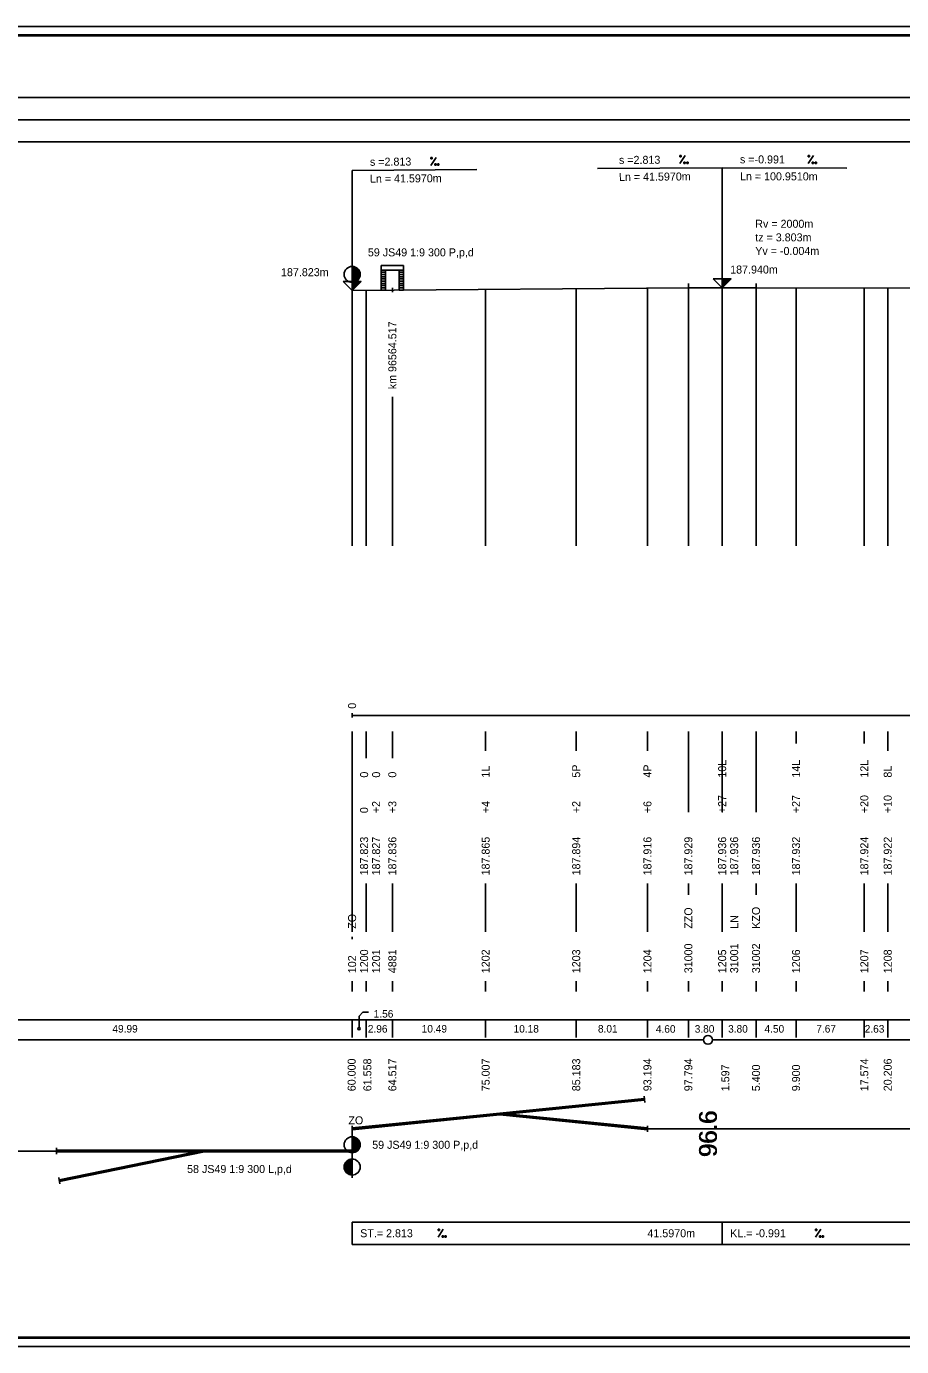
# Model space of a CAD drawing. Extents: x 0 to 10087, y -805 to 297.
# Drawn here: x 426.8 to 623.5, y 0 to 297 of the extents above; entities that cross this region are included whole.
import ezdxf

# ---------------------------------------------------------------- set-up
doc = ezdxf.new("R2010")
doc.units = 0
for name, color, linetype in [('CARA_S_OBJEKTY', 7, 'Continuous'), ('CARKY_HODNOT', 7, 'Continuous'), ('KRIV1_CARA', 7, 'Continuous'), ('KRIV1_TEXT', 7, 'Continuous'), ('NIVELETA_CARA', 7, 'Continuous'), ('NIVELETA_TEXT', 7, 'Continuous'), ('OBJEKTY_TEXT', 7, 'Continuous'), ('OBJEKTY_TVAR', 7, 'Continuous'), ('PREV_CARA', 7, 'Continuous'), ('PREV_TEXT', 7, 'Continuous'), ('RAM', 7, 'Continuous'), ('REZERVA', 7, 'Continuous'), ('STAN_CARA', 7, 'Continuous'), ('STAN_PAS', 7, 'Continuous'), ('STAN_TEXT', 7, 'Continuous'), ('TEXT', 7, 'Continuous'), ('TXT_C_BODU', 7, 'Continuous')]:
    doc.layers.add(name, color=color, linetype=linetype)

msp = doc.modelspace()

# ---------------------------------------------------------------- linework, layer by layer
at = {"layer": 'CARKY_HODNOT'}
for p, q in [((500, 180.14), (500, 237.61)), ((503.12, 180.14), (503.12, 237.64)), ((530.01, 180.14), (530.01, 237.83)), ((550.37, 180.14), (550.37, 237.97)), ((566.39, 180.14), (566.39, 238.08)), ((575.59, 180.14), (575.59, 238.15)), ((583.19, 180.14), (583.19, 238.18)), ((583.19, 180.14), (583.19, 238.18)), ((590.8, 180.14), (590.8, 238.18)), ((599.8, 180.14), (599.8, 238.16)), ((615.15, 180.14), (615.15, 238.12)), ((620.41, 180.14), (620.41, 238.11)), ((509.03, 180.14), (509.03, 213.68)), ((499.98, 126.2), (499.98, 138.35)), ((500, 132.35), (500, 138.35)), ((503.12, 132.35), (503.12, 138.35)), ((509.03, 132.35), (509.03, 138.35)), ((530.01, 134), (530.01, 138.35)), ((550.37, 134), (550.37, 138.35)), ((566.39, 134), (566.39, 138.35)), ((575.59, 126.2), (575.59, 138.35)), ((583.19, 135.65), (583.19, 138.35)), ((583.19, 126.2), (583.19, 138.35)), ((590.8, 126.2), (590.8, 138.35)), ((599.8, 135.65), (599.8, 138.35)), ((615.15, 135.65), (615.15, 138.35)), ((620.41, 134), (620.41, 138.35)), ((499.98, 118.2), (499.98, 126.2)), ((500, 124.35), (500, 126.2)), ((575.59, 120.25), (575.59, 126.2)), ((583.19, 120.25), (583.19, 126.2)), ((590.8, 120.25), (590.8, 126.2)), ((499.98, 104.2), (499.98, 118.2)), ((499.98, 100), (499.98, 104.2)), ((500, 93.3), (500, 104.2)), ((503.12, 93.3), (503.12, 104.2)), ((509.03, 93.3), (509.03, 104.2)), ((530.01, 93.3), (530.01, 104.2)), ((550.37, 93.3), (550.37, 104.2)), ((566.39, 93.3), (566.39, 104.2)), ((575.59, 101.65), (575.59, 104.2)), ((583.19, 93.3), (583.19, 104.2)), ((583.19, 100), (583.19, 104.2)), ((590.8, 101.65), (590.8, 104.2)), ((599.8, 93.3), (599.8, 104.2)), ((615.15, 93.3), (615.15, 104.2)), ((620.41, 93.3), (620.41, 104.2)), ((499.98, 91.65), (499.98, 92.2)), ((499.98, 79.9), (499.98, 82.2)), ((500, 79.9), (500, 82.2)), ((503.12, 79.9), (503.12, 82.2)), ((509.03, 79.9), (509.03, 82.2)), ((530.01, 79.9), (530.01, 82.2)), ((550.37, 79.9), (550.37, 82.2)), ((566.39, 79.9), (566.39, 82.2)), ((575.59, 79.9), (575.59, 82.2)), ((583.19, 79.9), (583.19, 82.2)), ((583.19, 79.9), (583.19, 82.2)), ((590.8, 79.9), (590.8, 82.2)), ((599.8, 79.9), (599.8, 82.2)), ((615.15, 79.9), (615.15, 82.2)), ((620.41, 79.9), (620.41, 82.2))]:
    msp.add_line(p, q, dxfattribs=at)
at = {"layer": 'KRIV1_CARA'}
for p, q in [((533.17, 52.52), (565.7, 55.84)), ((533.18, 52.42), (565.71, 55.74)), ((533.19, 52.32), (565.72, 55.64)), ((533.2, 52.22), (565.73, 55.54)), ((533.21, 52.12), (565.74, 55.44)), ((565.62, 56.34), (565.82, 54.94)), ((500, 49.2), (533.17, 52.52)), ((500, 49.1), (533.18, 52.42)), ((500, 49), (533.19, 52.32)), ((500, 48.9), (533.2, 52.22)), ((500, 48.8), (533.21, 52.12)), ((533.17, 52.12), (566.37, 48.8)), ((533.18, 52.22), (566.38, 48.9)), ((533.19, 52.32), (566.39, 49)), ((533.2, 52.42), (566.4, 49.1)), ((533.21, 52.52), (566.41, 49.2)), ((500, 49), (500, 49.7)), ((500, 49), (500, 49.7)), ((500, 49), (500, 49.7)), ((500, 44), (500, 49)), ((500, 49), (500, 48.3)), ((500, 49), (500, 43)), ((566.39, 49), (566.39, 49.7)), ((566.39, 49), (566.39, 49.7)), ((566.39, 49), (566.39, 49.7)), ((566.39, 49), (566.39, 48.3)), ((566.39, 49), (990.43, 49)), ((566.39, 49), (566.39, 48.3)), ((566.39, 49), (566.39, 48.3)), ((433.51, 44), (433.51, 44.7)), ((500, 44), (500, 44.7)), ((500.1, 43.6), (500.1, 47.2)), ((500.2, 43.61), (500.2, 47.19)), ((500.3, 43.63), (500.3, 47.17)), ((500.4, 43.65), (500.4, 47.15)), ((500.5, 43.67), (500.5, 47.13)), ((500.6, 43.7), (500.6, 47.1)), ((500.7, 43.74), (500.7, 47.06)), ((500.8, 43.79), (500.8, 47.01)), ((500.9, 43.84), (500.9, 46.96)), ((501, 43.9), (501, 46.9)), ((501.1, 43.98), (501.1, 46.82)), ((501.2, 44.06), (501.2, 46.74)), ((501.3, 44.16), (501.3, 46.64)), ((501.4, 44.27), (501.4, 46.53)), ((501.5, 44.41), (501.5, 46.39)), ((501.6, 44.58), (501.6, 46.22)), ((501.7, 44.81), (501.7, 45.99)), ((300, 44), (499.98, 44)), ((466.74, 44.2), (433.51, 44.2)), ((466.74, 44.1), (433.51, 44.1)), ((433.51, 44), (433.51, 43.3)), ((466.74, 44), (433.51, 44)), ((466.74, 43.9), (433.51, 43.9)), ((466.74, 43.8), (433.51, 43.8)), ((466.7, 44.2), (434.14, 37.55)), ((466.72, 44.1), (434.16, 37.45)), ((466.74, 44), (434.18, 37.35)), ((466.76, 43.9), (434.2, 37.26)), ((466.78, 43.8), (434.22, 37.16)), ((500, 44.2), (466.74, 44.2)), ((500, 44.1), (466.74, 44.1)), ((500, 44), (466.74, 44)), ((500, 43.9), (466.74, 43.9)), ((500, 43.8), (466.74, 43.8)), ((498.7, 41.64), (498.7, 39.16)), ((498.8, 41.74), (498.8, 39.06)), ((498.9, 41.82), (498.9, 38.98)), ((499, 41.9), (499, 38.9)), ((499.1, 41.96), (499.1, 38.84)), ((499.2, 42.01), (499.2, 38.79)), ((499.3, 42.06), (499.3, 38.74)), ((499.4, 42.1), (499.4, 38.7)), ((499.5, 42.13), (499.5, 38.67)), ((499.6, 42.15), (499.6, 38.65)), ((499.7, 42.17), (499.7, 38.63)), ((499.8, 42.19), (499.8, 38.61)), ((499.9, 42.2), (499.9, 38.6)), ((500, 44), (500, 43.3)), ((500, 44), (500, 38)), ((498.3, 40.99), (498.3, 39.81)), ((498.4, 41.22), (498.4, 39.58)), ((498.5, 41.39), (498.5, 39.41)), ((498.6, 41.53), (498.6, 39.27)), ((434.28, 36.65), (434.08, 38.05))]:
    msp.add_line(p, q, dxfattribs=at)
for centre in [(500, 45.4), (500, 40.4)]:
    msp.add_circle(centre, 1.8, dxfattribs=at)
at = {"layer": 'NIVELETA_CARA'}
for p, q in [((300, 281), (8321.33, 281)), ((300, 276), (8321.33, 276)), ((300, 271), (8321.33, 271)), ((500, 264.61), (528, 264.81)), ((500, 237.61), (500, 264.61)), ((583.19, 265.2), (555.19, 265)), ((583.19, 238.2), (583.19, 265.2)), ((583.19, 265.2), (611.19, 265.13)), ((500, 237.61), (498, 239.61)), ((498, 239.61), (502, 239.61)), ((500, 237.61), (500, 239.61)), ((502, 239.61), (500, 237.61)), ((500, 237.61), (575.59, 238.15)), ((500.07, 237.68), (500.07, 239.61)), ((500.13, 237.75), (500.13, 239.61)), ((500.2, 237.81), (500.2, 239.61)), ((500.27, 237.88), (500.27, 239.61)), ((500.33, 237.95), (500.33, 239.61)), ((500.4, 238.01), (500.4, 239.61)), ((500.47, 238.08), (500.47, 239.61)), ((500.53, 238.15), (500.53, 239.61)), ((500.6, 238.21), (500.6, 239.61)), ((500.67, 238.28), (500.67, 239.61)), ((500.73, 238.35), (500.73, 239.61)), ((500.8, 238.41), (500.8, 239.61)), ((500.87, 238.48), (500.87, 239.61)), ((500.93, 238.55), (500.93, 239.61)), ((501, 238.61), (501, 239.61)), ((501.07, 238.68), (501.07, 239.61)), ((501.13, 238.75), (501.13, 239.61)), ((501.2, 238.81), (501.2, 239.61)), ((501.27, 238.88), (501.27, 239.61)), ((501.33, 238.95), (501.33, 239.61)), ((501.4, 239.01), (501.4, 239.61)), ((501.47, 239.08), (501.47, 239.61)), ((501.53, 239.15), (501.53, 239.61)), ((501.6, 239.21), (501.6, 239.61)), ((501.67, 239.28), (501.67, 239.61)), ((501.73, 239.35), (501.73, 239.61)), ((501.8, 239.41), (501.8, 239.61)), ((501.87, 239.48), (501.87, 239.61)), ((501.93, 239.55), (501.93, 239.61)), ((575.59, 238.15), (575.59, 239.15)), ((575.59, 238.15), (583.19, 238.2)), ((575.59, 238.15), (576.09, 238.15)), ((576.09, 238.15), (576.59, 238.15)), ((576.59, 238.15), (577.09, 238.16)), ((577.09, 238.16), (577.59, 238.16)), ((577.59, 238.16), (578.09, 238.16)), ((578.09, 238.16), (578.59, 238.16)), ((578.59, 238.16), (579.09, 238.17)), ((579.09, 238.17), (579.59, 238.17)), ((579.59, 238.17), (580.09, 238.17)), ((580.09, 238.17), (580.59, 238.17)), ((580.59, 238.17), (581.09, 238.18)), ((581.09, 238.18), (581.59, 238.18)), ((583.19, 238.2), (581.19, 240.2)), ((581.19, 240.2), (585.19, 240.2)), ((581.59, 238.18), (582.09, 238.18)), ((582.09, 238.18), (582.59, 238.18)), ((582.59, 238.18), (583.09, 238.18)), ((583.09, 238.18), (583.19, 238.18)), ((583.19, 238.2), (583.19, 240.2)), ((585.19, 240.2), (583.19, 238.2)), ((583.19, 238.2), (590.8, 238.18)), ((583.19, 238.18), (583.69, 238.18)), ((583.26, 238.27), (583.26, 240.2)), ((583.33, 238.33), (583.33, 240.2)), ((583.39, 238.4), (583.39, 240.2)), ((583.46, 238.47), (583.46, 240.2)), ((583.53, 238.53), (583.53, 240.2)), ((583.59, 238.6), (583.59, 240.2)), ((583.66, 238.67), (583.66, 240.2)), ((583.69, 238.18), (584.19, 238.18)), ((583.73, 238.73), (583.73, 240.2)), ((583.79, 238.8), (583.79, 240.2)), ((583.86, 238.87), (583.86, 240.2)), ((583.93, 238.93), (583.93, 240.2)), ((583.99, 239), (583.99, 240.2)), ((584.06, 239.07), (584.06, 240.2)), ((584.13, 239.13), (584.13, 240.2)), ((584.19, 239.2), (584.19, 240.2)), ((584.19, 238.18), (584.69, 238.18)), ((584.26, 239.27), (584.26, 240.2)), ((584.33, 239.33), (584.33, 240.2)), ((584.39, 239.4), (584.39, 240.2)), ((584.46, 239.47), (584.46, 240.2)), ((584.53, 239.53), (584.53, 240.2)), ((584.59, 239.6), (584.59, 240.2)), ((584.66, 239.67), (584.66, 240.2)), ((584.69, 238.18), (585.19, 238.19)), ((584.73, 239.73), (584.73, 240.2)), ((584.79, 239.8), (584.79, 240.2)), ((584.86, 239.87), (584.86, 240.2)), ((584.93, 239.93), (584.93, 240.2)), ((584.99, 240), (584.99, 240.2)), ((585.06, 240.07), (585.06, 240.2)), ((585.13, 240.13), (585.13, 240.2)), ((585.19, 238.19), (585.69, 238.19)), ((585.69, 238.19), (586.19, 238.19)), ((586.19, 238.19), (586.69, 238.19)), ((586.69, 238.19), (587.19, 238.19)), ((587.19, 238.19), (587.69, 238.19)), ((587.69, 238.19), (588.19, 238.19)), ((588.19, 238.19), (588.69, 238.18)), ((588.69, 238.18), (589.19, 238.18)), ((589.19, 238.18), (589.69, 238.18)), ((589.69, 238.18), (590.19, 238.18)), ((590.19, 238.18), (590.69, 238.18)), ((590.69, 238.18), (590.8, 238.18)), ((590.8, 238.18), (590.8, 239.18)), ((590.8, 238.18), (772.36, 237.73)), ((500, 28), (8321.33, 28)), ((500, 23), (500, 28)), ((583.19, 23), (583.19, 28)), ((500, 23), (8321.33, 23))]:
    msp.add_line(p, q, dxfattribs=at)
at = {"layer": 'NIVELETA_TEXT'}
for p, q in [((517.69, 267.54), (517.69, 267.24)), ((517.7, 267.54), (517.69, 267.53)), ((517.7, 265.74), (518.88, 267.54)), ((517.99, 267.54), (517.7, 267.54)), ((517.99, 267.24), (517.99, 267.54)), ((573.68, 267.93), (573.69, 267.63)), ((573.69, 267.93), (573.68, 267.92)), ((573.98, 267.93), (573.69, 267.93)), ((573.69, 267.63), (573.98, 267.63)), ((573.7, 266.14), (574.87, 267.94)), ((573.98, 267.63), (573.98, 267.93)), ((602.55, 266.16), (603.74, 267.95)), ((602.55, 267.95), (602.55, 267.65)), ((602.56, 267.95), (602.55, 267.94)), ((602.55, 267.65), (602.85, 267.65)), ((602.85, 267.95), (602.56, 267.95)), ((602.85, 267.65), (602.85, 267.95)), ((517.69, 267.24), (517.99, 267.24)), ((518.61, 266.05), (518.61, 265.75)), ((518.91, 266.05), (518.61, 266.05)), ((518.61, 266.05), (518.61, 266.04)), ((518.61, 265.75), (518.91, 265.75)), ((518.91, 265.75), (518.91, 266.05)), ((519.22, 266.05), (519.22, 265.75)), ((519.23, 266.05), (519.22, 266.04)), ((519.22, 265.75), (519.52, 265.75)), ((519.52, 266.05), (519.23, 266.05)), ((519.52, 265.75), (519.52, 266.05)), ((574.6, 266.44), (574.6, 266.14)), ((574.61, 266.44), (574.6, 266.43)), ((574.6, 266.14), (574.9, 266.14)), ((574.9, 266.44), (574.61, 266.44)), ((574.9, 266.14), (574.9, 266.44)), ((575.51, 266.45), (575.22, 266.44)), ((575.22, 266.44), (575.22, 266.15)), ((575.22, 266.44), (575.22, 266.44)), ((575.22, 266.15), (575.52, 266.15)), ((575.52, 266.15), (575.51, 266.45)), ((603.46, 266.45), (603.46, 266.15)), ((603.75, 266.45), (603.46, 266.45)), ((603.46, 266.45), (603.46, 266.44)), ((603.46, 266.15), (603.75, 266.15)), ((603.75, 266.15), (603.75, 266.45)), ((604.07, 266.45), (604.07, 266.15)), ((604.08, 266.45), (604.07, 266.44)), ((604.07, 266.15), (604.37, 266.15)), ((604.37, 266.45), (604.08, 266.45)), ((604.37, 266.15), (604.37, 266.45)), ((519.3, 24.6), (520.49, 26.4)), ((519.3, 26.4), (519.3, 26.1)), ((519.31, 26.4), (519.3, 26.39)), ((519.3, 26.1), (519.6, 26.1)), ((519.6, 26.4), (519.31, 26.4)), ((519.6, 26.1), (519.6, 26.4)), ((520.21, 24.9), (520.21, 24.6)), ((520.22, 24.9), (520.21, 24.89)), ((520.21, 24.6), (520.51, 24.6)), ((520.51, 24.9), (520.22, 24.9)), ((520.51, 24.6), (520.51, 24.9)), ((520.82, 24.9), (520.82, 24.6)), ((520.83, 24.9), (520.82, 24.89)), ((520.82, 24.6), (521.12, 24.6)), ((521.12, 24.9), (520.83, 24.9)), ((521.12, 24.6), (521.12, 24.9)), ((604.15, 24.6), (605.34, 26.4)), ((604.15, 26.4), (604.15, 26.1)), ((604.44, 26.4), (604.15, 26.4)), ((604.15, 26.4), (604.15, 26.39)), ((604.15, 26.1), (604.44, 26.1)), ((604.44, 26.1), (604.44, 26.4)), ((605.06, 24.9), (605.06, 24.6)), ((605.35, 24.9), (605.06, 24.9)), ((605.06, 24.9), (605.06, 24.89)), ((605.06, 24.6), (605.35, 24.6)), ((605.35, 24.6), (605.35, 24.9)), ((605.67, 24.9), (605.67, 24.6)), ((605.97, 24.9), (605.67, 24.9)), ((605.67, 24.9), (605.67, 24.89)), ((605.67, 24.6), (605.97, 24.6)), ((605.97, 24.6), (605.97, 24.9))]:
    msp.add_line(p, q, dxfattribs=at)
at = {"layer": 'OBJEKTY_TEXT'}
for p, q in [((500, 237.61), (500, 243.61)), ((500.1, 239.42), (500.1, 243.01)), ((500.2, 239.43), (500.2, 243)), ((500.3, 239.44), (500.3, 242.99)), ((500.4, 239.46), (500.4, 242.97)), ((500.5, 239.49), (500.5, 242.94)), ((500.6, 239.52), (500.6, 242.91)), ((500.7, 239.56), (500.7, 242.87)), ((500.8, 239.6), (500.8, 242.83)), ((500.9, 239.66), (500.9, 242.77)), ((501, 239.72), (501, 242.71)), ((501.1, 239.79), (501.1, 242.64)), ((501.2, 239.87), (501.2, 242.56)), ((501.3, 239.97), (501.3, 242.46)), ((501.4, 240.08), (501.4, 242.35)), ((501.5, 240.22), (501.5, 242.21)), ((501.6, 240.39), (501.6, 242.04)), ((501.7, 240.62), (501.7, 241.81))]:
    msp.add_line(p, q, dxfattribs=at)
msp.add_circle((500, 241.21), 1.8, dxfattribs=at)
at = {"layer": 'OBJEKTY_TVAR'}
for p, q in [((506.53, 243.18), (511.53, 243.18)), ((506.53, 237.68), (506.53, 243.18)), ((506.53, 242.18), (511.53, 242.18)), ((506.53, 241.68), (507.53, 241.68)), ((506.53, 241.18), (507.53, 241.18)), ((506.53, 240.68), (507.53, 240.68)), ((507.53, 237.68), (507.53, 242.18)), ((510.53, 242.18), (510.53, 237.68)), ((510.53, 241.68), (511.53, 241.68)), ((510.53, 241.18), (511.53, 241.18)), ((510.53, 240.68), (511.53, 240.68)), ((511.53, 243.18), (511.53, 237.68)), ((506.53, 240.18), (507.53, 240.18)), ((506.53, 239.68), (507.53, 239.68)), ((506.53, 239.18), (507.53, 239.18)), ((506.53, 238.68), (507.53, 238.68)), ((506.53, 238.18), (507.53, 238.18)), ((506.53, 237.68), (507.53, 237.68)), ((509.03, 237.18), (509.03, 238.18)), ((510.53, 240.18), (511.53, 240.18)), ((510.53, 239.68), (511.53, 239.68)), ((510.53, 239.18), (511.53, 239.18)), ((510.53, 238.68), (511.53, 238.68)), ((510.53, 238.18), (511.53, 238.18)), ((510.53, 237.68), (511.53, 237.68))]:
    msp.add_line(p, q, dxfattribs=at)
at = {"layer": 'PREV_CARA'}
msp.add_line((499.98, 142), (990.43, 142), dxfattribs=at)
at = {"layer": 'PREV_TEXT'}
msp.add_line((499.98, 141.5), (499.98, 142.5), dxfattribs=at)
at = {"layer": 'RAM'}
for p, q in [((8636.33, 297), (0, 297)), ((8634.33, 295.1), (2, 295.1)), ((8634.33, 295), (2, 295)), ((8634.33, 294.9), (2, 294.9)), ((0, 0), (8636.33, 0)), ((2, 2.1), (8634.33, 2.1)), ((2, 2), (8634.33, 2)), ((2, 1.9), (8634.33, 1.9))]:
    msp.add_line(p, q, dxfattribs=at)
at = {"layer": 'REZERVA'}
msp.add_circle((580, 69), 1, dxfattribs=at)
at = {"layer": 'STAN_CARA'}
for p, q in [((381, 69), (579, 69)), ((581, 69), (779, 69))]:
    msp.add_line(p, q, dxfattribs=at)
at = {"layer": 'STAN_PAS'}
for p, q in [((501.56, 74.35), (502.41, 75.2)), ((501.56, 71.75), (501.56, 74.35)), ((503.68, 75.2), (502.41, 75.2)), ((300, 73.5), (8321.33, 73.5)), ((499.98, 69.5), (499.98, 73.5)), ((500, 69.5), (500, 73.5)), ((503.12, 69.5), (503.12, 73.5)), ((509.03, 69.5), (509.03, 73.5)), ((530.01, 69.5), (530.01, 73.5)), ((550.37, 69.5), (550.37, 73.5)), ((566.39, 69.5), (566.39, 73.5)), ((575.59, 69.5), (575.59, 73.5)), ((583.19, 69.5), (583.19, 73.5)), ((583.19, 69.5), (583.19, 73.5)), ((590.8, 69.5), (590.8, 73.5)), ((599.8, 69.5), (599.8, 73.5)), ((615.15, 69.5), (615.15, 73.5)), ((620.41, 69.5), (620.41, 73.5))]:
    msp.add_line(p, q, dxfattribs=at)
msp.add_circle((501.56, 71.5), 0.25, dxfattribs=at)

# ---------------------------------------------------------------- texts
at = {"layer": 'CARA_S_OBJEKTY'}
msp.add_text('59 JS49 1:9 300 P,p,d', height=1.8, dxfattribs=at).set_placement((503.53, 245.27))
at = {"layer": 'KRIV1_TEXT'}
for s, p in [('ZO', (499.15, 50)), ('59 JS49 1:9 300 P,p,d', (504.5, 44.5)), ('58 JS49 1:9 300 L,p,d', (462.88, 39.05))]:
    msp.add_text(s, height=1.8, dxfattribs=at).set_placement(p)
at = {"layer": 'NIVELETA_TEXT'}
for s, rotation, p in [('s =2.813', 0.4029, (504, 265.64)), ('s =2.813', 0.4029, (559.99, 266.04)), ('s =-0.991', 359.8581, (587.19, 266.19)), ('Ln = 41.5970m', 0.4029, (504, 261.84)), ('Ln = 41.5970m', 0.4029, (559.99, 262.24)), ('Ln = 100.9510m', 359.8581, (587.19, 262.39))]:
    msp.add_text(s, height=1.8, rotation=rotation, dxfattribs=at).set_placement(p)
for s, p in [('Rv = 2000m', (590.63, 251.7)), ('tz = 3.803m', (590.63, 248.64)), ('Yv = -0.004m', (590.63, 245.58)), ('187.823m', (484, 240.81)), ('187.940m', (584.99, 241.4)), ('ST.= 2.813', (501.8, 24.6)), ('41.5970m', (566.39, 24.6)), ('KL.= -0.991', (584.99, 24.6))]:
    msp.add_text(s, height=1.8, dxfattribs=at).set_placement(p)
at = {"layer": 'OBJEKTY_TEXT'}
msp.add_text('km 96564.517', height=1.8, rotation=90, dxfattribs=at).set_placement((509.93, 215.38))
at = {"layer": 'PREV_TEXT'}
msp.add_text('0', height=1.8, rotation=90, dxfattribs=at).set_placement((500.88, 143.5))
at = {"layer": 'STAN_TEXT'}
for s, p in [('1.56', (504.84, 74.01)), ('49.99', (446.09, 70.65)), ('2.96', (503.52, 70.64)), ('10.49', (515.63, 70.65)), ('10.18', (536.29, 70.65)), ('8.01', (555.26, 70.65)), ('4.60', (568.28, 70.61)), ('3.80', (577.02, 70.62)), ('3.80', (584.53, 70.63)), ('4.50', (592.71, 70.63)), ('7.67', (604.36, 70.65)), ('2.63', (615.24, 70.63))]:
    msp.add_text(s, height=1.7, dxfattribs=at).set_placement(p)
for s, height, p in [('60.000', 1.8, (500.78, 57.45)), ('61.558', 1.8, (504.32, 57.45)), ('64.517', 1.8, (509.93, 57.45)), ('75.007', 1.8, (530.91, 57.45)), ('85.183', 1.8, (551.27, 57.45)), ('93.194', 1.8, (567.29, 57.45)), ('97.794', 1.8, (576.49, 57.45)), ('1.597', 1.8, (584.8, 57.45)), ('5.400', 1.8, (591.7, 57.45)), ('9.900', 1.8, (600.7, 57.45)), ('17.574', 1.8, (616.05, 57.45)), ('20.206', 1.8, (621.31, 57.45)), ('    96.6', 4, (582, 36.84)), ('    96.6', 4, (582, 36.74)), ('    96.6', 4, (582, 36.64))]:
    msp.add_text(s, height=height, rotation=90, dxfattribs=at).set_placement(p)
at = {"layer": 'TEXT'}
for s, p in [('5P', (551.27, 128)), ('4P', (567.29, 128)), ('10L', (584.09, 128)), ('14L', (600.7, 128)), ('12L', (616.05, 128)), ('0', (503.58, 128)), ('0', (506.28, 128)), ('0', (509.93, 128)), ('1L', (530.91, 128)), ('8L', (621.31, 128)), ('+2', (506.28, 120)), ('+3', (509.93, 120)), ('+4', (530.91, 120)), ('+2', (551.27, 120)), ('+6', (567.29, 120)), ('+27', (584.09, 120)), ('+27', (600.7, 120)), ('+20', (616.05, 120)), ('+10', (621.31, 120)), ('0', (503.58, 120)), ('187.823', (503.58, 106)), ('187.827', (506.28, 106)), ('187.836', (509.93, 106)), ('187.865', (530.91, 106)), ('187.894', (551.27, 106)), ('187.916', (567.29, 106)), ('187.929', (576.49, 106)), ('187.936', (584.09, 106)), ('187.936', (586.79, 106)), ('187.936', (591.7, 106)), ('187.932', (600.7, 106)), ('187.924', (616.05, 106)), ('187.922', (621.31, 106)), ('ZZO', (576.49, 94)), ('KZO', (591.7, 94)), ('ZO', (500.88, 94)), ('LN', (586.79, 94))]:
    msp.add_text(s, height=1.8, rotation=90, dxfattribs=at).set_placement(p)
at = {"layer": 'TXT_C_BODU'}
for s, p in [('1200', (503.58, 84)), ('1201', (506.28, 84)), ('4881', (509.93, 84)), ('1202', (530.91, 84)), ('1203', (551.27, 84)), ('1204', (567.29, 84)), ('31000', (576.49, 84)), ('1205', (584.09, 84)), ('31001', (586.79, 84)), ('31002', (591.7, 84)), ('1206', (600.7, 84)), ('1207', (616.05, 84)), ('1208', (621.31, 84)), ('102', (500.88, 84))]:
    msp.add_text(s, height=1.8, rotation=90, dxfattribs=at).set_placement(p)

doc.saveas('drawing.dxf')
